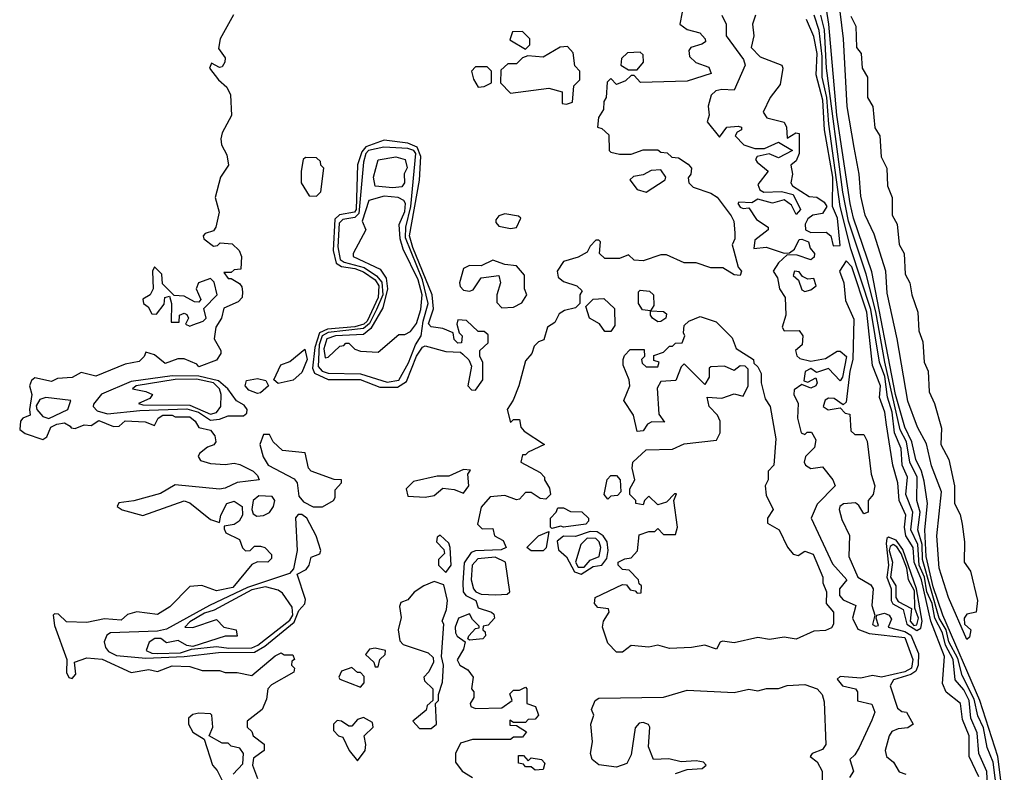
# Model space of a CAD drawing. Extents: x 2889633 to 3052318, y 540750 to 918690.
# Tile 403 of 656: x 3048386 to 3051733, y 689461 to 692020. Entities that reach past the tile are written whole.
import ezdxf

# ---------------------------------------------------------------- set-up
doc = ezdxf.new("R2010")
doc.units = 0

msp = doc.modelspace()

# ---------------------------------------------------------------- linework, layer by layer
at = {"layer": '0CON02XD'}
for points in [[(3051732.7, 689345), (3051710.9, 689515), (3051649.6, 689705), (3051523.8, 689995), (3051491.5, 690091.5), (3051467.7, 690195), (3051462.2, 690285), (3051471.9, 690375), (3051460.6, 690450.6), (3051451.8, 690485), (3051432.2, 690525), (3051417.9, 690585), (3051394.6, 690634.6), (3051363.3, 690745), (3051282.8, 691162.8), (3051220, 691345), (3051208.8, 691395), (3051163.8, 691695), (3051136.2, 692005), (3051122.9, 692092.9)], [(3051605, 689912.5), (3051542.9, 690055), (3051511.4, 690155), (3051503.1, 690265), (3051518.8, 690415), (3051485, 690502.5), (3051468, 690578), (3051438, 690635), (3051405, 690722.5), (3051368.8, 690935), (3051335, 691090), (3051330, 691165), (3051290.8, 691290.8), (3051260, 691355), (3051245, 691420), (3051240, 691495), (3051222.5, 691585), (3051199.2, 691725), (3051186.7, 691955), (3051168.8, 692095)], [(3049113, 692037), (3049067.5, 691955), (3049062.5, 691922.5), (3049085, 691890), (3049083.3, 691875), (3049075, 691860), (3049065, 691857.5), (3049038.3, 691871.7), (3049031.2, 691855), (3049062, 691815), (3049090.5, 691790.5), (3049103.1, 691765), (3049106.1, 691693.9), (3049074.4, 691635.6), (3049070, 691615), (3049072, 691595), (3049090.9, 691560.9), (3049096, 691525), (3049068.8, 691485), (3049051.2, 691415), (3049063.8, 691365), (3049052.5, 691315), (3049045, 691302.5), (3049016.7, 691293.3), (3049010, 691285), (3049012.5, 691275), (3049045, 691250), (3049058.3, 691251.7), (3049068.3, 691261.7), (3049108.3, 691258.3), (3049132.5, 691235), (3049140, 691215), (3049138.3, 691171.7), (3049115, 691170), (3049105, 691160), (3049080, 691160), (3049095, 691140), (3049105, 691140), (3049133, 691123), (3049141.7, 691111.7), (3049143.3, 691095), (3049142.5, 691075), (3049129.3, 691060.7), (3049080.7, 691039.3), (3049072.5, 691005), (3049052.5, 690975), (3049047.5, 690935), (3049070, 690895), (3049070, 690885), (3049055, 690862.5), (3048995, 690840), (3048988.3, 690848.3), (3048945, 690866.7), (3048923.6, 690866.4), (3048880.7, 690850.7), (3048845, 690880), (3048815, 690890), (3048810, 690875), (3048792.5, 690857.5), (3048745, 690848.8), (3048645, 690807.5), (3048595, 690820), (3048565, 690803.3), (3048515, 690800), (3048495, 690790), (3048438.3, 690801.7), (3048427, 690793), (3048420, 690775), (3048428, 690745), (3048419.2, 690695), (3048422.5, 690675), (3048397.5, 690665), (3048388.8, 690655), (3048386.4, 690626.4), (3048405, 690613.3), (3048465, 690592.5), (3048478.3, 690601.7), (3048492.5, 690635), (3048512.5, 690645), (3048538.8, 690648.8), (3048558.3, 690638.3), (3048561.7, 690631.7), (3048575, 690630), (3048605, 690642.5), (3048629.3, 690640.7), (3048655, 690657.5), (3048705, 690636.7), (3048725, 690637.5), (3048745, 690656.2), (3048813, 690653), (3048845, 690640), (3048857.5, 690665), (3048872.5, 690675), (3048905, 690675.7), (3048915, 690670), (3048965, 690670), (3048983.3, 690655), (3048995, 690633.3), (3049035, 690624), (3049050, 690605), (3049053.3, 690585), (3049046.1, 690573.9), (3049025, 690566.7), (3048997.5, 690545), (3048992.5, 690535), (3049000.7, 690520.7), (3049035, 690511.2), (3049085, 690507.5), (3049115, 690512.5), (3049135, 690507.5), (3049180, 690485), (3049195, 690470), (3049200, 690455), (3049125, 690446.7), (3049085, 690426.7), (3049065, 690423.3), (3048915, 690438.6), (3048865, 690409.4), (3048774.2, 690384.2), (3048723, 690377), (3048717.5, 690365), (3048735, 690352.9), (3048805, 690334.3), (3048945, 690383.8), (3048965, 690377.5), (3049035, 690320), (3049065, 690310), (3049070, 690335), (3049090, 690375), (3049115, 690382.5), (3049142.5, 690365), (3049143.8, 690335), (3049132.5, 690315), (3049115, 690303.3), (3049081.7, 690298.3), (3049081.7, 690288.3), (3049087.5, 690275), (3049133, 690253), (3049143.9, 690223.9), (3049153.9, 690213.9), (3049170, 690215), (3049185, 690230), (3049205, 690230), (3049220, 690225), (3049241.7, 690201.7), (3049241.7, 690188.3), (3049230, 690175), (3049195, 690176.7), (3049175, 690167.5), (3049111.2, 690088.8), (3049055, 690077.5), (3049005, 690095.8), (3048965, 690092.5), (3048896.4, 690023.6), (3048855, 689997.5), (3048785, 690006.7), (3048753, 689997), (3048731.7, 689978.3), (3048675, 689982.5), (3048615, 689970), (3048545, 689972.5), (3048518.3, 689998.3), (3048505, 690000), (3048500, 689995), (3048505, 689960), (3048546.7, 689845), (3048545, 689800), (3048553.6, 689783.6), (3048565, 689780), (3048577.5, 689795), (3048572.5, 689835), (3048615, 689850), (3048666.2, 689846.2), (3048765, 689800), (3048825, 689810), (3048855, 689803.3), (3048905, 689822.5), (3048965, 689821.2), (3049007, 689807), (3049065, 689807.5), (3049085, 689800), (3049125, 689800), (3049175, 689790), (3049255, 689857.5), (3049275, 689867.5), (3049285, 689860), (3049315, 689860), (3049320, 689845), (3049311.7, 689838.3), (3049310, 689825), (3049320, 689815), (3049318.3, 689801.7), (3049241.7, 689758.3), (3049230, 689745), (3049225, 689710), (3049210, 689675), (3049160, 689635), (3049160, 689615), (3049175, 689600), (3049180, 689585), (3049217, 689557), (3049217.5, 689535), (3049180.7, 689509.3), (3049177.5, 689485), (3049195, 689440)], [(3050637.5, 692045), (3050630, 692005), (3050655, 691986.7), (3050697.5, 691975), (3050716.2, 691955), (3050716.7, 691945), (3050705, 691936.7), (3050667.5, 691925), (3050660, 691915), (3050663.3, 691895), (3050683.9, 691873.9), (3050728.8, 691858.8), (3050737, 691837), (3050655, 691810.8), (3050496.4, 691806.4), (3050475, 691830), (3050465, 691830), (3050445, 691812.5), (3050415, 691800), (3050395, 691820), (3050383, 691807), (3050380, 691755), (3050371.7, 691741.7), (3050370, 691715), (3050353, 691687), (3050350, 691655), (3050365, 691650), (3050388.3, 691628.3), (3050390, 691575), (3050395, 691570), (3050425, 691562.5), (3050465, 691562.5), (3050505, 691577.5), (3050555, 691577.5), (3050565, 691570), (3050587, 691567), (3050603, 691553), (3050625, 691550), (3050658.3, 691528.3), (3050670, 691515), (3050667.5, 691495), (3050658.3, 691481.7), (3050660, 691465), (3050675, 691450), (3050735, 691430), (3050756.4, 691416.4), (3050805, 691352.5), (3050813.3, 691335), (3050816.7, 691295), (3050816.7, 691275), (3050807.5, 691255), (3050813.6, 691233.6), (3050828.3, 691178.3), (3050840, 691165), (3050835, 691150), (3050815, 691152.5), (3050776.4, 691176.4), (3050735, 691176.2), (3050685, 691193.3), (3050645, 691193.8), (3050585, 691220), (3050565, 691220), (3050505, 691200), (3050475, 691202.5), (3050455, 691220), (3050425, 691207.5), (3050375, 691207.5), (3050357.5, 691225), (3050360, 691265), (3050355, 691270), (3050345, 691270), (3050325, 691250), (3050315, 691230), (3050285, 691212.5), (3050235, 691197.5), (3050213.3, 691165), (3050216.7, 691145), (3050235, 691130), (3050280, 691115), (3050298.3, 691098.3), (3050290, 691085), (3050290, 691055), (3050275, 691040), (3050238.3, 691031.7), (3050220, 691020), (3050205, 690990), (3050180, 690975), (3050168.3, 690931.7), (3050150, 690925), (3050135, 690910), (3050127.5, 690885), (3050105, 690860), (3050082.5, 690775), (3050063.6, 690726.4), (3050043.3, 690695), (3050055, 690650), (3050065, 690660), (3050085, 690660), (3050090, 690635), (3050100.7, 690620.7), (3050170, 690575), (3050115, 690550), (3050105, 690540), (3050095, 690540), (3050090, 690515), (3050155, 690480), (3050170, 690465), (3050170, 690455), (3050187, 690427), (3050190, 690405), (3050175, 690390), (3050155, 690392.5), (3050125, 690412.5), (3050105, 690412.5), (3050085, 690390), (3050075, 690387.5), (3050035, 690402.5), (3049985, 690397.5), (3049955, 690362.5), (3049942.5, 690305), (3049958.3, 690288.3), (3049995, 690290), (3050000, 690265)], [(3050772.5, 692035), (3050787.5, 692005), (3050787.5, 691965), (3050846.7, 691885), (3050852.5, 691865), (3050815, 691780), (3050773, 691783), (3050752.3, 691777.7), (3050736.4, 691763.6), (3050726.4, 691726.4), (3050730, 691695), (3050723, 691673), (3050765, 691620), (3050790, 691655), (3050828.3, 691658.3), (3050840, 691655), (3050840, 691645), (3050825, 691637.5), (3050817.5, 691625), (3050847.5, 691595), (3050885, 691582.5), (3050918, 691582), (3050965, 691603.3), (3051012.5, 691575), (3050965, 691550), (3050934.1, 691564.1), (3050893.3, 691555), (3050887.5, 691545), (3050892.5, 691535), (3050930, 691505), (3050895, 691460), (3050901.4, 691441.4), (3050915, 691433.3), (3050975, 691435.8), (3051015, 691425.7), (3051040, 691375), (3051025, 691357.5), (3051009.4, 691389.4), (3050985, 691408), (3050945, 691396.2), (3050895, 691410), (3050875, 691397.5), (3050830.7, 691399.3), (3050827.5, 691395), (3050835, 691382.5), (3050845, 691377.5), (3050865, 691380), (3050890.7, 691340.7), (3050930, 691315), (3050930, 691305), (3050885, 691270), (3050881.7, 691241.7), (3050923.6, 691246.4), (3050985, 691226.2), (3051003, 691227), (3051020, 691240), (3051035, 691272.5), (3051045, 691273.3), (3051067.5, 691265), (3051073, 691243), (3051087.5, 691225), (3051087, 691213), (3051075, 691203.3), (3051029.3, 691219.3), (3050995, 691220), (3050965, 691193.3), (3050947.5, 691165), (3050961.7, 691141.7), (3050968.8, 691105), (3050988, 691075), (3050990, 691015), (3050977.5, 690975), (3050985, 690962.5), (3051035, 690963.3), (3051048, 690945), (3051046, 690915), (3051023.3, 690895), (3051027.3, 690877.3), (3051038.3, 690868.3), (3051075, 690859.2), (3051125, 690868), (3051165, 690892.5), (3051175, 690892.5), (3051196, 690875), (3051183.3, 690805), (3051175, 690792.5), (3051135, 690834.2), (3051095, 690820), (3051075, 690833.8), (3051055.9, 690824.1), (3051051.7, 690791.7), (3051065, 690787.5), (3051091.7, 690801.7), (3051096.2, 690785), (3051092.5, 690775), (3051075, 690766.7), (3051045, 690780), (3051018.3, 690761.7), (3051017.5, 690745), (3051032.5, 690715), (3051030, 690665), (3051042.5, 690615), (3051055, 690610), (3051063, 690617), (3051077, 690617), (3051091.7, 690591.7), (3051087.5, 690565), (3051056.7, 690535), (3051052, 690515), (3051056.7, 690505), (3051075, 690493.8), (3051115, 690500), (3051150, 690455), (3051157.5, 690435), (3051097, 690373), (3051076.2, 690325), (3051149.3, 690169.3), (3051197.5, 690115), (3051172.5, 690085), (3051172.3, 690062.3), (3051185, 690047.5), (3051228.3, 690028.3), (3051216.7, 689985), (3051235, 689947.5), (3051272.9, 689932.9), (3051395, 689918.8), (3051422, 689845), (3051417.1, 689815), (3051395, 689802.2), (3051315, 689784.2), (3051285, 689790), (3051245, 689781.2), (3051175, 689786.2), (3051165, 689777.5), (3051182.5, 689755), (3051227.5, 689745), (3051233.3, 689735), (3051233.9, 689703.9), (3051283, 689693), (3051292.5, 689665), (3051282, 689638), (3051240, 689545), (3051225, 689520), (3051207.5, 689505), (3051220, 689465), (3051206.4, 689443.6)], [(3050886.7, 692035), (3050876.7, 692005), (3050882, 691965), (3050872, 691925), (3050903.3, 691893.3), (3050976.7, 691865), (3050980, 691855), (3050970.9, 691799.1), (3050936.7, 691755), (3050913.3, 691705), (3050926, 691686), (3050985, 691671.2), (3050992.5, 691655), (3050995, 691617.5), (3051024.2, 691635.8), (3051035, 691632.5), (3051035.3, 691564.7), (3051025, 691540), (3051007.5, 691525), (3051013.3, 691495), (3051006.7, 691465), (3051013.3, 691455), (3051069.3, 691419.3), (3051096.1, 691416.1), (3051120, 691400), (3051130, 691385), (3051115, 691361.2), (3051082.5, 691355), (3051065, 691343.3), (3051056, 691325), (3051056.7, 691305), (3051075, 691296), (3051127.7, 691297.7), (3051143.3, 691285), (3051151.2, 691251.2)], [(3051151.2, 691251.2), (3051175, 691252.5), (3051165.5, 691345), (3051148.8, 691385), (3051150.3, 691485), (3051121.1, 691645), (3051116, 691746), (3051093, 691833), (3051096.4, 691905), (3051085, 691962.5), (3051060.4, 692020.4)], [(3051677.1, 689395), (3051673.2, 689463.2), (3051646, 689525), (3051640.8, 689595), (3051618.6, 689645), (3051613.1, 689705), (3051595, 689741.2), (3051566, 689775), (3051558.5, 689845), (3051532.7, 689892.7), (3051522.7, 689935), (3051496.2, 689985), (3051487.2, 690035), (3051469.3, 690075), (3051461.8, 690125), (3051443.9, 690165), (3051438.5, 690235), (3051415.6, 690285), (3051422.2, 690345), (3051398.6, 690405), (3051404, 690465), (3051385.7, 690505.7), (3051382.5, 690562.5), (3051360, 690615), (3051351.5, 690685), (3051336.1, 690736.1), (3051326.4, 690806.4), (3051308.9, 690855), (3051279.2, 691035), (3051211.4, 691241.4), (3051175.4, 691385), (3051136.2, 691665), (3051130, 691755), (3051113.6, 691825), (3051113.8, 691895), (3051103.5, 691983.5), (3051086.7, 692035)], [(3051454.6, 690185), (3051453.2, 690235), (3051439.4, 690285), (3051446.9, 690345), (3051436, 690385), (3051436.9, 690465), (3051411.9, 690515), (3051400, 690585), (3051378.5, 690625), (3051326.8, 690855), (3051296.3, 691026.3), (3051263.3, 691155), (3051203.6, 691335), (3051183.9, 691433.9), (3051128.8, 691855), (3051121.8, 691985), (3051108.9, 692035)], [(3051211.7, 692031.7), (3051228.3, 691998.3), (3051230, 691925), (3051246.7, 691905), (3051250, 691855), (3051268, 691825), (3051268, 691755), (3051285.8, 691725), (3051292.5, 691652.5), (3051310, 691625), (3051314.2, 691554.2), (3051333.8, 691515), (3051336.2, 691455), (3051352, 691415), (3051352, 691355), (3051368.6, 691325), (3051375.8, 691255.8), (3051392, 691225), (3051395.8, 691155), (3051412, 691125), (3051418, 691085), (3051438.8, 691025), (3051442.3, 690962.3), (3051455.8, 690925), (3051460.8, 690855), (3051474.2, 690825), (3051476.9, 690755), (3051495.4, 690715.4), (3051519.3, 690630.7), (3051517.5, 690575), (3051543.8, 690525), (3051564, 690435), (3051563.8, 690375), (3051583, 690337), (3051590, 690305), (3051597.5, 690245), (3051596, 690175), (3051617.5, 690145), (3051642, 690045), (3051636.7, 690005), (3051605, 689998.8), (3051596.2, 689985), (3051597.5, 689965), (3051618.8, 689945), (3051615, 689920), (3051605, 689912.5)], [(3050105, 691920), (3050120, 691935), (3050120, 691955), (3050095, 691980), (3050061.7, 691978.3), (3050051.7, 691951.7), (3050105, 691920)], [(3050245, 691732.5), (3050265, 691740), (3050270, 691795), (3050290, 691815), (3050290, 691845), (3050273, 691863), (3050267, 691907), (3050248.3, 691928.3), (3050223, 691927), (3050165, 691892.5), (3050113, 691897), (3050095, 691890), (3050075, 691870), (3050045, 691870), (3050021.7, 691848.3), (3050020, 691805), (3050055, 691770), (3050185, 691787.5), (3050230, 691775), (3050230, 691735), (3050245, 691732.5)], [(3050485, 691850), (3050506.7, 691875), (3050505, 691900), (3050495, 691910), (3050452.5, 691907.5), (3050431.7, 691888.3), (3050430, 691865), (3050455, 691850), (3050485, 691850)], [(3049945, 691790), (3049965, 691792.5), (3049990, 691805), (3049990, 691845), (3049975, 691860), (3049935, 691860), (3049922.5, 691845), (3049928.3, 691818.3), (3049945, 691790)], [(3049935, 690760), (3049960, 690795), (3049960, 690855), (3049950, 690875), (3049950, 690895), (3049978.3, 690921.7), (3049978.3, 690948.3), (3049965, 690960), (3049945, 690960), (3049905, 690997.5), (3049875, 691000), (3049872.5, 690985), (3049880, 690955), (3049890, 690945), (3049888.3, 690921.7), (3049875, 690920), (3049863, 690933), (3049860, 690955), (3049825, 690970), (3049785, 690976.2), (3049776, 690986), (3049793.1, 691036.9), (3049788.5, 691085), (3049722.1, 691245), (3049711.2, 691285), (3049745.5, 691474.5), (3049749.6, 691555), (3049737, 691587), (3049705, 691600.6), (3049625, 691610), (3049562.4, 691587.6), (3049548.9, 691571.1), (3049534.1, 691525.9), (3049530, 691375), (3049524, 691365), (3049473.6, 691356.4), (3049457.9, 691342.1), (3049451.5, 691235), (3049462.1, 691192.1), (3049480.4, 691180.4), (3049525, 691174.5), (3049555, 691162.5), (3049594.3, 691135), (3049606.9, 691115), (3049605.3, 691075), (3049566.8, 690995), (3049556.5, 690985), (3049525.5, 690975.5), (3049432.4, 690967.6), (3049405.3, 690954.7), (3049390, 690905), (3049381.5, 690835), (3049388.3, 690818.3), (3049435, 690797.1), (3049543.4, 690796.6), (3049610.3, 690770.3), (3049670, 690770), (3049700.6, 690789.4), (3049735, 690876.2), (3049755, 690906.2), (3049765, 690911.2), (3049835, 690891.2), (3049885, 690890), (3049893, 690883), (3049913, 690863), (3049921.7, 690841.7), (3049910, 690775), (3049921.7, 690761.7), (3049935, 690760)], [(3049635, 690787.3), (3049675, 690794.5), (3049707.3, 690852.7), (3049731.1, 690915), (3049751.4, 690945), (3049757.7, 690995), (3049774.6, 691055), (3049755.9, 691135), (3049697.7, 691277.7), (3049698.9, 691315), (3049716, 691385), (3049732.9, 691565), (3049725.7, 691575.7), (3049705, 691582.1), (3049623.7, 691586.3), (3049571.9, 691575), (3049563.1, 691565), (3049554.6, 691535), (3049538.6, 691361.4), (3049525, 691347.3), (3049485, 691341.1), (3049472, 691328), (3049467.2, 691247.2), (3049475.6, 691205), (3049488.8, 691195), (3049557.4, 691177.4), (3049599.5, 691149.5), (3049617.3, 691127.3), (3049620.6, 691085), (3049599.2, 691035), (3049575, 690986.5), (3049555, 690969.6), (3049435, 690956.4), (3049414.8, 690945.2), (3049404, 690914), (3049400.4, 690840.4), (3049414, 690825), (3049435, 690818.5), (3049545, 690815.6), (3049635, 690787.3)], [(3049395, 691420), (3049410, 691435), (3049420, 691515), (3049410, 691525), (3049408.3, 691538.3), (3049395, 691550), (3049358.3, 691551.7), (3049350, 691545), (3049342.5, 691505), (3049342.5, 691465), (3049370.7, 691420.7), (3049395, 691420)], [(3049655, 691448), (3049594.4, 691454.4), (3049589.2, 691485), (3049605, 691543.3), (3049665, 691554), (3049696, 691545), (3049703.6, 691516.4), (3049693.6, 691496.4), (3049693.8, 691465), (3049685, 691451.2), (3049655, 691448)], [(3050515, 691433.3), (3050580, 691475), (3050582.5, 691485), (3050565, 691510), (3050533, 691507), (3050505, 691492.5), (3050473, 691487), (3050460, 691475), (3050485, 691442.5), (3050515, 691433.3)], [(3049425, 690870), (3049435, 690872.5), (3049475, 690910), (3049488.3, 690911.7), (3049495, 690920), (3049505, 690920), (3049525, 690900), (3049545, 690892.5), (3049605, 690890), (3049675, 690950), (3049695, 690950), (3049715, 690960), (3049735, 690986.7), (3049750, 691035), (3049754.2, 691085), (3049740.6, 691135), (3049689.7, 691239.7), (3049679.2, 691275), (3049676.4, 691323.6), (3049695, 691367.5), (3049697.1, 691395), (3049692.5, 691405), (3049672.5, 691415), (3049625, 691420), (3049572.5, 691405), (3049550, 691335), (3049562.5, 691305), (3049520, 691225), (3049520, 691215), (3049611.2, 691171.2), (3049631.4, 691141.4), (3049636.9, 691105), (3049620.3, 691039.7), (3049580, 690970), (3049555, 690950), (3049460, 690945), (3049430, 690935), (3049420.3, 690900.3), (3049425, 690870)], [(3050055, 691310), (3050075, 691313.3), (3050090, 691345), (3050081.7, 691351.7), (3050035, 691360), (3050015, 691352.5), (3050005, 691340), (3050005, 691330), (3050015, 691317.5), (3050055, 691310)], [(3050025, 691040), (3050065, 691042.5), (3050093, 691057), (3050110, 691085), (3050102.5, 691105), (3050101.7, 691151.7), (3050075, 691182.5), (3050035, 691187.5), (3049995, 691202.5), (3049955, 691182.5), (3049915, 691184), (3049895, 691173.8), (3049880.8, 691125), (3049883, 691113), (3049895, 691100), (3049915, 691096.7), (3049928, 691102), (3049955, 691142.5), (3050015, 691150), (3050020, 691125), (3050007.5, 691085), (3050008.3, 691058.3), (3050025, 691040)], [(3051646, 689445), (3051613.8, 689515), (3051612.9, 689585), (3051590.9, 689640.9), (3051583.8, 689695), (3051535, 689733.3), (3051522.9, 689762.9), (3051529.2, 689855), (3051482.9, 689975), (3051451.8, 690115), (3051426.8, 690175), (3051423.1, 690225), (3051397.8, 690265), (3051393.1, 690295), (3051398.6, 690335), (3051375.6, 690385.6), (3051370.8, 690445), (3051354.2, 690505), (3051332.9, 690642.9), (3051327.1, 690685), (3051308.8, 690735), (3051312.5, 690775), (3051284.5, 690844.5), (3051265.9, 691025.9), (3051215, 691180), (3051195, 691200), (3051172.5, 691165), (3051187.9, 691125), (3051192.5, 691065), (3051221.7, 691001.7), (3051218.2, 690865), (3051207.7, 690825), (3051195, 690720), (3051185, 690710), (3051155, 690732.5), (3051135, 690733.3), (3051124.2, 690725.8), (3051117.5, 690705), (3051133.8, 690693.8), (3051175, 690700), (3051191.7, 690681.7), (3051208.3, 690678.3), (3051211.7, 690621.7), (3051225, 690610), (3051255, 690610), (3051266.4, 690586.4), (3051280, 690475), (3051292.5, 690435), (3051287.5, 690405), (3051270, 690385), (3051270, 690345), (3051255, 690340), (3051238.3, 690368.3), (3051226.7, 690376.7), (3051186.1, 690373.9), (3051173.8, 690365), (3051171.2, 690355), (3051180.4, 690320.4), (3051206.2, 690266.2), (3051203.8, 690195), (3051234.6, 690124.6), (3051278.8, 690098.8), (3051287.5, 690085), (3051282.3, 690027.7), (3051292.5, 689995), (3051285, 689963.3), (3051295, 689957.5), (3051305, 689960), (3051296.7, 689985), (3051300, 689995), (3051325, 690002.5), (3051341.2, 689995), (3051348.8, 689981.2), (3051337.5, 689955), (3051395, 689939.3), (3051415, 689926.9), (3051440.9, 689865), (3051439.6, 689825), (3051431.8, 689805), (3051415, 689793.6), (3051355.8, 689775), (3051344.3, 689755), (3051369.3, 689679.3), (3051385, 689667.5), (3051400, 689665), (3051422.5, 689625), (3051405, 689612), (3051371.7, 689608.3), (3051350.8, 689599.2), (3051341.2, 689585), (3051327.5, 689535), (3051332, 689515), (3051356.2, 689495), (3051375, 689462.5), (3051397.5, 689455)], [(3048965, 690977.5), (3048975, 690982.5), (3049010, 690995), (3049020, 691005), (3049012.5, 691037.5), (3049057.5, 691085), (3049047, 691127), (3049035, 691140), (3048994.2, 691125.8), (3048986.7, 691105), (3049001.7, 691068.3), (3048995, 691060), (3048980.7, 691060.7), (3048945, 691080), (3048911.7, 691081.7), (3048871.7, 691121.7), (3048870, 691155), (3048845, 691180), (3048837.5, 691165), (3048840, 691105), (3048830, 691085), (3048805, 691070), (3048807.5, 691055), (3048823.3, 691043.3), (3048835, 691020), (3048851.7, 691018.3), (3048877, 691053), (3048880, 691075), (3048895, 691080), (3048902.5, 691055), (3048901.7, 690991.7), (3048928.3, 690991.7), (3048930, 691015), (3048945, 691022.5), (3048955, 691017.5), (3048960, 691005), (3048950, 690985), (3048965, 690977.5)], [(3051055, 691096.2), (3051075, 691101.2), (3051093.3, 691115), (3051085, 691140), (3051065, 691137.5), (3051047, 691147), (3051035, 691162.5), (3051020, 691165), (3051015, 691150), (3051033.8, 691133.8), (3051045, 691101.2), (3051055, 691096.2)], [(3050555, 690992.5), (3050537.5, 691005), (3050530, 691015), (3050530, 691030), (3050503, 691033), (3050490, 691055), (3050490, 691095), (3050495, 691100), (3050527, 691097), (3050540, 691085), (3050541.7, 691048.3), (3050530, 691030), (3050575, 691027.5), (3050585, 691020), (3050582.5, 691005), (3050565, 690993.3), (3050555, 690992.5)], [(3050395, 690960), (3050375, 690960), (3050356.4, 690986.4), (3050322.5, 691005), (3050310, 691045), (3050335, 691070), (3050371.7, 691071.7), (3050408.3, 691038.3), (3050409.3, 690980.7), (3050395, 690960)], [(3050435, 689870), (3050415, 689870), (3050385, 689900), (3050367.5, 689955), (3050370, 689975), (3050390, 690005), (3050387, 690017), (3050351.7, 690021.7), (3050340, 690035), (3050342.5, 690055), (3050435, 690100), (3050448.3, 690098.3), (3050461.7, 690081.7), (3050478.3, 690078.3), (3050485, 690070), (3050498.3, 690071.7), (3050500, 690095), (3050491.7, 690101.7), (3050490, 690115), (3050458.3, 690148.3), (3050435, 690150), (3050420, 690165), (3050420, 690175), (3050443, 690187), (3050465, 690190), (3050486.4, 690213.6), (3050491.7, 690268.3), (3050525, 690280), (3050545, 690280), (3050555, 690290), (3050575, 690270), (3050615, 690270), (3050622.5, 690295), (3050610, 690385), (3050618.3, 690408.3), (3050611.7, 690408.3), (3050585, 690380), (3050555, 690370), (3050525, 690400), (3050510, 690385), (3050505, 690370), (3050480, 690375), (3050480, 690385), (3050460, 690405), (3050460, 690425), (3050476.7, 690455), (3050467.5, 690495), (3050470, 690515), (3050515, 690557.5), (3050605, 690560), (3050645, 690577.5), (3050755, 690590), (3050767.5, 690615), (3050767.5, 690655), (3050757.5, 690675), (3050730, 690705), (3050723, 690737), (3050773, 690733), (3050815, 690747.5), (3050845, 690740), (3050862.5, 690775), (3050861.7, 690831.7), (3050851.7, 690841.7), (3050835, 690842.5), (3050815, 690827.5), (3050781.7, 690841.7), (3050735, 690840), (3050730, 690835), (3050730, 690805), (3050715, 690780), (3050645, 690850), (3050635, 690840), (3050616.4, 690793.6), (3050565, 690790), (3050553, 690767), (3050558.3, 690678.3), (3050578.3, 690651.7), (3050535, 690652.5), (3050520, 690645), (3050505, 690622.5), (3050485, 690620), (3050472.5, 690675), (3050440, 690725), (3050460, 690775), (3050457.5, 690795), (3050437.5, 690845), (3050437.5, 690865), (3050441.7, 690878.3), (3050461.7, 690898.3), (3050508.3, 690898.3), (3050510, 690875), (3050500, 690865), (3050501.7, 690851.7), (3050515, 690840), (3050555, 690840), (3050560, 690855), (3050541.7, 690861.7), (3050541.7, 690878.3), (3050575, 690890), (3050595, 690910), (3050605, 690910), (3050615, 690920), (3050638.3, 690921.7), (3050647.5, 690945), (3050642.5, 690955), (3050645, 690980), (3050660, 690995), (3050699.3, 691010.7), (3050753, 690993), (3050808.3, 690938.3), (3050821.7, 690901.7), (3050880, 690865), (3050881.7, 690851.7), (3050895, 690840), (3050906.4, 690816.4), (3050906.2, 690785), (3050920.4, 690730.4), (3050936.7, 690705), (3050956.7, 690595), (3050950, 690505), (3050930, 690485), (3050930, 690455), (3050920, 690435), (3050923, 690403), (3050947.5, 690355), (3050927.5, 690325), (3050928.3, 690308.3), (3050967.5, 690285), (3050996.4, 690226.4), (3051015, 690202.5), (3051031.7, 690198.3), (3051055, 690212.5), (3051083, 690203), (3051116, 690125), (3051116.2, 690105), (3051128.8, 690075), (3051127.5, 690035), (3051152.5, 690005), (3051152.5, 689965), (3051145, 689952.5), (3051125, 689943.3), (3051085, 689941.2), (3051025, 689914), (3050985, 689920), (3050935, 689912), (3050895, 689918.8), (3050815, 689901.2), (3050775, 689906.7), (3050767, 689903), (3050755, 689880), (3050715, 689893.3), (3050670, 689885), (3050595, 689882), (3050555, 689893.3), (3050525, 689886.2), (3050465, 689892.5), (3050435, 689870)], [(3049265, 690783.3), (3049250, 690795), (3049273.9, 690846.1), (3049305, 690857.5), (3049355, 690900), (3049363.3, 690865), (3049345, 690820), (3049316.2, 690793.8), (3049265, 690783.3)], [(3049035, 690658.6), (3049065, 690661.2), (3049095, 690672.5), (3049147, 690673), (3049158.3, 690681.7), (3049160, 690695), (3049149.3, 690709.3), (3049123.6, 690723.6), (3049093.8, 690765), (3049062.3, 690792.3), (3048995, 690807.8), (3048905, 690808.8), (3048765, 690789.5), (3048665, 690746.7), (3048637, 690713), (3048636.7, 690705), (3048650, 690690), (3048685, 690680), (3048795, 690691.2), (3048955, 690696.6), (3048994.2, 690685), (3049035, 690658.6)], [(3049035, 690678.8), (3049055, 690684.5), (3049070, 690705), (3049071.1, 690745), (3049065.3, 690765.3), (3049045, 690785.4), (3048987.2, 690797.2), (3048915, 690797), (3048782.5, 690775), (3048770, 690765), (3048815, 690756), (3048837.5, 690745), (3048828.3, 690731.7), (3048790, 690715), (3048805, 690710), (3048965, 690708.9), (3049035, 690678.8)], [(3049195, 690748.8), (3049165, 690760), (3049152.5, 690775), (3049157, 690793), (3049195, 690800), (3049223, 690793), (3049232.5, 690775), (3049205, 690751.2), (3049195, 690748.8)], [(3048485, 690664.5), (3048550, 690695), (3048560, 690725), (3048475, 690735.6), (3048455, 690728.6), (3048442.9, 690707.1), (3048444.5, 690695), (3048465, 690670.8), (3048485, 690664.5)], [(3049383.6, 690363.6), (3049415, 690363.8), (3049453.3, 690385), (3049458.8, 690395), (3049458.3, 690421.7), (3049480, 690445), (3049480, 690455), (3049455, 690456.7), (3049377.5, 690485), (3049367.5, 690495), (3049356.7, 690546.7), (3049280, 690555), (3049247.5, 690585), (3049235, 690610), (3049215, 690610), (3049202.5, 690575), (3049214.1, 690534.1), (3049231.2, 690505), (3049319.3, 690459.3), (3049330, 690445), (3049335, 690400), (3049350.7, 690380.7), (3049383.6, 690363.6)], [(3049765, 690396.7), (3049795, 690402.5), (3049825, 690427.5), (3049863, 690423), (3049895, 690410), (3049912.5, 690435), (3049910, 690475), (3049918.3, 690488.3), (3049895, 690490), (3049845, 690467.5), (3049805, 690467.5), (3049725, 690450), (3049700, 690425), (3049705, 690400), (3049765, 690396.7)], [(3050385, 690390), (3050372.5, 690405), (3050383, 690457), (3050395, 690470), (3050415, 690470), (3050427.5, 690455), (3050430, 690415), (3050418.3, 690401.7), (3050395, 690400), (3050385, 690390)], [(3049191.9, 690331.9), (3049215, 690334.3), (3049235.6, 690344.4), (3049248.8, 690365), (3049253.8, 690385), (3049245, 690398.8), (3049198.9, 690401.1), (3049180, 690385), (3049175.5, 690355), (3049179.7, 690339.7), (3049191.9, 690331.9)], [(3050195, 690290), (3050190, 690295), (3050190, 690325), (3050210, 690345), (3050215, 690360), (3050235, 690360), (3050258.3, 690348.3), (3050297, 690347), (3050320, 690325), (3050320, 690315), (3050310, 690305), (3050235, 690294.2), (3050225, 690297.5), (3050195, 690290)], [(3048815, 689849.1), (3048945, 689854.6), (3049061.7, 689868.3), (3049185, 689869.4), (3049219.6, 689890.4), (3049318.9, 689971.1), (3049335, 690011.2), (3049355.7, 690034.3), (3049358.3, 690048.3), (3049330, 690135), (3049359.6, 690150.4), (3049370, 690165), (3049377, 690193), (3049406.1, 690203.9), (3049410, 690215), (3049393.8, 690265), (3049362.5, 690325), (3049345, 690337.5), (3049333, 690337), (3049323.6, 690326.4), (3049330, 690215), (3049317.5, 690152.5), (3049303, 690137), (3049160.2, 690089.8), (3049031.4, 690028.6), (3048885, 689947.5), (3048855, 689940.9), (3048694.6, 689935.4), (3048682.4, 689927.6), (3048673.3, 689905), (3048677.8, 689885), (3048688.3, 689871.7), (3048715, 689858.5), (3048815, 689849.1)], [(3050165, 690213.8), (3050125, 690213.8), (3050110, 690225), (3050150, 690265), (3050185, 690280), (3050176, 690224), (3050165, 690213.8)], [(3050295, 690134.2), (3050335, 690161.1), (3050365, 690165.7), (3050382, 690188), (3050386.7, 690215), (3050383.1, 690245), (3050369.2, 690265), (3050348.5, 690278.5), (3050325, 690280), (3050275, 690262.9), (3050235, 690264), (3050213.4, 690246.6), (3050217.1, 690217.1), (3050245, 690193.3), (3050272.5, 690142.5), (3050295, 690134.2)], [(3049835, 690140), (3049852.5, 690165), (3049850, 690225), (3049845, 690240), (3049815, 690267.5), (3049805, 690260), (3049803.3, 690245), (3049828.3, 690218.3), (3049830, 690205), (3049810, 690185), (3049810, 690165), (3049835, 690140)], [(3050000, 690265), (3050029.3, 690249.3), (3050040, 690225), (3050023, 690217), (3049935.9, 690214.1), (3049921.2, 690208.8), (3049897.3, 690172.7), (3049892, 690105), (3049893.8, 690075), (3049902.3, 690062.3), (3049936.7, 690045), (3049945, 690020), (3049990, 690005), (3049998.3, 689998.3), (3050000, 689985), (3049978.3, 689961.7), (3049961.7, 689958.3), (3049960, 689945), (3049968.3, 689938.3), (3049970, 689925), (3049960, 689915), (3049915, 689910), (3049910, 689915), (3049912.5, 689925), (3049935, 689950), (3049948.3, 689951.7), (3049948.3, 689958.3), (3049925, 689980), (3049915, 690000), (3049877.5, 689985), (3049866.7, 689955), (3049867.5, 689935), (3049873.6, 689923.6), (3049900, 689905), (3049895, 689880), (3049873.6, 689843.6), (3049882.5, 689825), (3049909.3, 689809.3), (3049927.5, 689785), (3049922.5, 689745), (3049930, 689735), (3049930, 689715), (3049917.5, 689695), (3049920, 689685), (3049935, 689677.5), (3050025, 689680), (3050060, 689705), (3050051.7, 689728.3), (3050065, 689740), (3050085, 689740), (3050105, 689750), (3050110, 689745), (3050110, 689695), (3050140, 689685), (3050150, 689655), (3050138.3, 689641.7), (3050115, 689640), (3050105, 689630), (3050065, 689630), (3050051.7, 689638.3), (3050051.7, 689621.7), (3050075, 689620), (3050108.3, 689598.3), (3050095, 689580), (3050065, 689580), (3050055, 689572.5), (3049925, 689572.5), (3049885, 689560), (3049867.5, 689525), (3049867.5, 689495), (3049890, 689465), (3049925, 689443.3)], [(3050305, 690158.5), (3050325, 690182), (3050356, 690195), (3050362, 690225), (3050355.8, 690245), (3050345, 690255.7), (3050315, 690256.9), (3050293.8, 690235), (3050275.5, 690175), (3050285, 690158.9), (3050305, 690158.5)], [(3051435, 689942.9), (3051448.9, 689951.1), (3051453.5, 689975), (3051434.4, 690085), (3051388.1, 690218.1), (3051365, 690250), (3051339.6, 690260.4), (3051333.6, 690256.4), (3051331.6, 690238.4), (3051339.2, 690165), (3051333.5, 690125), (3051347.7, 690085), (3051347.8, 690045), (3051353.8, 690033.8), (3051389.2, 690015), (3051401.5, 689965), (3051435, 689942.9)], [(3051425, 689960), (3051435, 689961.9), (3051440.8, 689985), (3051429.2, 690019.2), (3051428, 690078), (3051407.5, 690115), (3051401.7, 690155), (3051382.3, 690205), (3051367.7, 690227.7), (3051354.6, 690235.4), (3051345, 690229.2), (3051341.4, 690215), (3051353.2, 690175), (3051346.1, 690125), (3051364.5, 690095), (3051363.8, 690055), (3051371.9, 690041.9), (3051417.5, 690017.5), (3051412.3, 689975), (3051425, 689960)], [(3050005, 690064), (3050043, 690067), (3050052.5, 690075), (3050037.5, 690175), (3050002.6, 690192.6), (3049943.7, 690186.3), (3049924.3, 690165), (3049920.6, 690115), (3049929.2, 690085), (3049936.2, 690075), (3049955, 690067.1), (3050005, 690064)], [(3051714.5, 689344.5), (3051695.4, 689495.4), (3051674.3, 689545), (3051662, 689612), (3051642.8, 689652.8), (3051630.2, 689710.2), (3051589.8, 689789.8), (3051575, 689848), (3051544.7, 689904.7), (3051534.6, 689945), (3051511.5, 689985), (3051454.6, 690185)], [(3049785, 689610), (3049802.5, 689625), (3049800, 689695), (3049810, 689705), (3049810, 689725), (3049823, 689767), (3049826.7, 689825), (3049820, 689855), (3049827.5, 689965), (3049822.5, 689975), (3049836.7, 690015), (3049840, 690045), (3049828.3, 690098.3), (3049795, 690110), (3049760, 690095), (3049727, 690073), (3049705, 690047.5), (3049681.7, 690038.3), (3049677.5, 690025), (3049683, 689987), (3049672.5, 689945), (3049678.3, 689908.3), (3049690, 689895), (3049775, 689867.5), (3049791.7, 689851.7), (3049792.5, 689835), (3049777, 689803), (3049760, 689785), (3049761.7, 689771.7), (3049790, 689745), (3049790, 689705), (3049771.7, 689688.3), (3049768.3, 689671.7), (3049722.5, 689635), (3049745, 689610), (3049785, 689610)], [(3048855, 689864.6), (3048933, 689867), (3048970.7, 689879.3), (3049055, 689889.2), (3049096.9, 689883.1), (3049175.8, 689884.2), (3049196.2, 689893.8), (3049305, 689977.7), (3049314.7, 689995), (3049312.4, 690022.4), (3049279.5, 690069.5), (3049265, 690080), (3049221.4, 690091.4), (3049175, 690081.4), (3049047.6, 690012.4), (3049015, 690001.5), (3048965, 689972.5), (3048947.5, 689955), (3048975, 689953.1), (3049055, 689980), (3049080, 689955), (3049122.5, 689945), (3049125, 689923.3), (3049085, 689923.8), (3048975, 689888.8), (3048955, 689892), (3048925, 689909.2), (3048885, 689901.2), (3048866.4, 689916.4), (3048846.1, 689916.1), (3048826.2, 689903.8), (3048816.7, 689875), (3048835, 689865.7), (3048855, 689864.6)], [(3049605, 689820), (3049610, 689845), (3049628.3, 689861.7), (3049630, 689875), (3049595, 689882.5), (3049575, 689880), (3049561.7, 689861.7), (3049590, 689835), (3049595, 689820), (3049605, 689820)], [(3049545, 689750), (3049557.5, 689765), (3049557, 689787), (3049545, 689800), (3049535, 689800), (3049515, 689817.5), (3049480, 689805), (3049471.2, 689785), (3049475, 689777.5), (3049545, 689750)], [(3050615, 689456.7), (3050655, 689470), (3050706.1, 689473.9), (3050720, 689485), (3050710, 689495), (3050685, 689500), (3050635, 689496.2), (3050593, 689507), (3050540, 689505), (3050523, 689547), (3050527.5, 689615), (3050523, 689623), (3050505, 689630), (3050491.7, 689628.3), (3050478.3, 689611.7), (3050465, 689520), (3050449.6, 689490.4), (3050415, 689478.8), (3050355, 689486.7), (3050332.5, 689505), (3050326.7, 689525), (3050333.3, 689565), (3050327.5, 689625), (3050337.5, 689655), (3050330, 689675), (3050342.5, 689705), (3050355, 689712.5), (3050575, 689716.7), (3050655, 689740), (3050815, 689732), (3050865, 689743.8), (3050895, 689737.5), (3050925, 689746), (3050965, 689746.2), (3050994.2, 689755.8), (3051055, 689759.2), (3051096.7, 689745), (3051113.3, 689725), (3051120.7, 689700.7), (3051126.2, 689555), (3051115, 689538.8), (3051080, 689525), (3051072.5, 689515), (3051096.4, 689496.4), (3051113.3, 689465), (3051112.5, 689395)], [(3049112.5, 689455), (3049145, 689490), (3049147.5, 689525), (3049135, 689542.5), (3049105, 689550), (3049095, 689560), (3049075, 689560), (3049030, 689585), (3049042.5, 689615), (3049040, 689655), (3049035, 689660), (3048995, 689662.5), (3048975, 689657.5), (3048960, 689645), (3048960, 689625), (3048975, 689597.5), (3049013.3, 689573.3), (3049042, 689485), (3049057.5, 689467.5), (3049084, 689415)], [(3049535, 689500), (3049560, 689535), (3049563.3, 689555), (3049556.7, 689585), (3049587.5, 689615), (3049585, 689630), (3049555, 689647.5), (3049535, 689640), (3049515, 689617.5), (3049505, 689617.5), (3049480, 689635), (3049465, 689637.5), (3049453.3, 689625), (3049453, 689603), (3049470, 689585), (3049485, 689580), (3049506.7, 689535), (3049535, 689500)], [(3050138.3, 689468.3), (3050125, 689480), (3050105, 689480), (3050098.3, 689488.3), (3050081.7, 689491.7), (3050081.7, 689518.3), (3050098.3, 689518.3), (3050115, 689500), (3050125, 689510), (3050160, 689505), (3050171.7, 689491.7), (3050165, 689470), (3050138.3, 689468.3)]]:
    msp.add_lwpolyline(points, dxfattribs=at)

doc.saveas('drawing.dxf')
